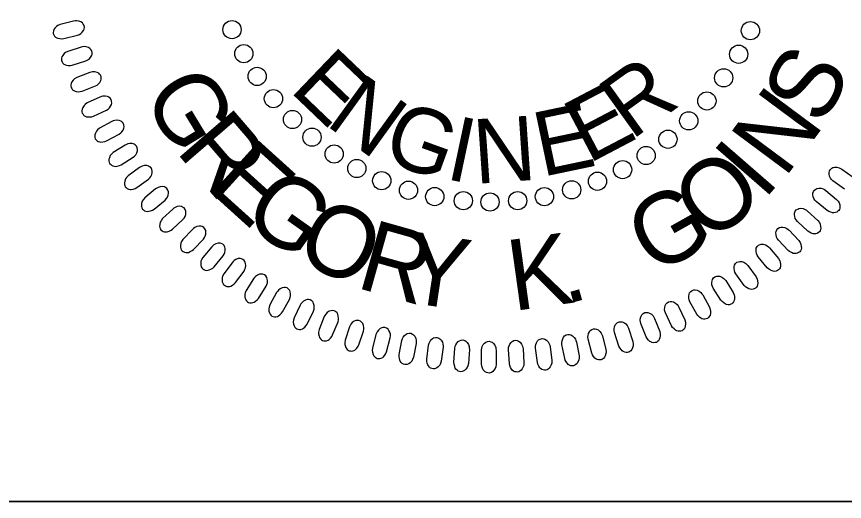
# Model space of a CAD drawing. Extents: x 18938 to 19565, y 6931 to 7973.
# Drawn here: x 19368.08 to 19377.54, y 7349.9 to 7355.45 of the extents above; entities that cross this region are included whole.
import ezdxf

# ---------------------------------------------------------------- set-up
doc = ezdxf.new("R2010")
doc.units = 0
for name, color, linetype in [('Old_Level_10', 7, 'Continuous'), ('Prop Pavement Schedule Description CELL', 7, 'Continuous'), ('Typical Hinge Slope Interstate CELL', 7, 'Continuous'), ('Typical Pavement Slope Information CELL', 7, 'Continuous')]:
    doc.layers.add(name, color=color, linetype=linetype)

# ---------------------------------------------------------------- blocks, each defined once
blk = doc.blocks.new('Gregory K. Goins')
at = {"layer": 'Old_Level_10'}
for points in [[(-87.757, 42.228), (-88.945, 41.923), (-89.148, 41.832), (-89.271, 41.747), (-89.407, 41.596), (-89.489, 41.475), (-89.538, 41.346), (-89.551, 41.235), (-89.542, 41.121), (-89.495, 41.018), (-89.437, 40.91), (-89.353, 40.823), (-89.23, 40.747), (-89.138, 40.708), (-88.976, 40.68), (-88.787, 40.667), (-88.628, 40.685), (-87.408, 40.989), (-87.249, 41.053), (-87.126, 41.132), (-86.993, 41.258), (-86.886, 41.401), (-86.833, 41.515), (-86.814, 41.682), (-86.832, 41.832), (-86.907, 41.967), (-86.982, 42.056), (-87.11, 42.155), (-87.304, 42.228), (-87.495, 42.249), (-87.627, 42.245)], [(-87.103, 39.944), (-88.269, 39.565), (-88.467, 39.462), (-88.584, 39.37), (-88.71, 39.21), (-88.785, 39.083), (-88.826, 38.952), (-88.831, 38.841), (-88.816, 38.728), (-88.762, 38.628), (-88.696, 38.523), (-88.608, 38.442), (-88.48, 38.374), (-88.386, 38.341), (-88.223, 38.323), (-88.034, 38.322), (-87.875, 38.349), (-86.677, 38.73), (-86.523, 38.804), (-86.404, 38.89), (-86.281, 39.024), (-86.182, 39.174), (-86.136, 39.291), (-86.128, 39.459), (-86.155, 39.607), (-86.239, 39.737), (-86.319, 39.821), (-86.452, 39.911), (-86.651, 39.973), (-86.842, 39.981), (-86.975, 39.969)], [(-86.344, 37.707), (-87.485, 37.256), (-87.675, 37.14), (-87.786, 37.04), (-87.902, 36.873), (-87.969, 36.742), (-88.001, 36.609), (-88, 36.497), (-87.978, 36.385), (-87.918, 36.289), (-87.846, 36.188), (-87.752, 36.113), (-87.62, 36.053), (-87.524, 36.026), (-87.36, 36.019), (-87.172, 36.029), (-87.015, 36.067), (-85.844, 36.522), (-85.694, 36.605), (-85.581, 36.698), (-85.466, 36.84), (-85.377, 36.996), (-85.338, 37.116), (-85.34, 37.284), (-85.377, 37.431), (-85.469, 37.554), (-85.554, 37.633), (-85.693, 37.715), (-85.895, 37.763), (-86.087, 37.76), (-86.218, 37.74)], [(-85.444, 35.547), (-86.555, 35.025), (-86.737, 34.898), (-86.842, 34.791), (-86.947, 34.617), (-87.005, 34.483), (-87.029, 34.347), (-87.021, 34.236), (-86.992, 34.126), (-86.926, 34.033), (-86.847, 33.937), (-86.749, 33.868), (-86.614, 33.816), (-86.517, 33.796), (-86.353, 33.798), (-86.164, 33.821), (-86.011, 33.868), (-84.87, 34.396), (-84.726, 34.489), (-84.619, 34.589), (-84.513, 34.737), (-84.434, 34.898), (-84.403, 35.021), (-84.416, 35.188), (-84.462, 35.332), (-84.561, 35.45), (-84.651, 35.524), (-84.795, 35.597), (-84.999, 35.632), (-85.191, 35.617), (-85.321, 35.589)], [(-84.397, 33.398), (-85.473, 32.808), (-85.646, 32.67), (-85.744, 32.556), (-85.839, 32.377), (-85.888, 32.238), (-85.904, 32.102), (-85.888, 31.991), (-85.852, 31.883), (-85.78, 31.795), (-85.696, 31.704), (-85.594, 31.641), (-85.456, 31.598), (-85.357, 31.583), (-85.194, 31.596), (-85.008, 31.631), (-84.857, 31.687), (-83.752, 32.286), (-83.614, 32.388), (-83.514, 32.494), (-83.417, 32.649), (-83.349, 32.815), (-83.325, 32.939), (-83.348, 33.105), (-83.403, 33.246), (-83.51, 33.357), (-83.604, 33.425), (-83.752, 33.488), (-83.959, 33.511), (-84.149, 33.484), (-84.276, 33.448)], [(-83.241, 31.324), (-84.277, 30.666), (-84.442, 30.518), (-84.532, 30.399), (-84.615, 30.213), (-84.656, 30.073), (-84.663, 29.935), (-84.641, 29.825), (-84.597, 29.72), (-84.52, 29.636), (-84.431, 29.551), (-84.325, 29.495), (-84.184, 29.46), (-84.085, 29.452), (-83.922, 29.475), (-83.739, 29.521), (-83.592, 29.587), (-82.527, 30.254), (-82.396, 30.363), (-82.302, 30.477), (-82.215, 30.638), (-82.157, 30.807), (-82.142, 30.932), (-82.176, 31.097), (-82.239, 31.234), (-82.353, 31.338), (-82.451, 31.4), (-82.603, 31.454), (-82.81, 31.464), (-82.999, 31.425), (-83.123, 31.38)], [(-81.964, 29.349), (-82.957, 28.628), (-83.112, 28.469), (-83.196, 28.345), (-83.266, 28.154), (-83.298, 28.011), (-83.296, 27.873), (-83.267, 27.766), (-83.218, 27.662), (-83.136, 27.584), (-83.041, 27.505), (-82.931, 27.455), (-82.789, 27.429), (-82.689, 27.428), (-82.529, 27.461), (-82.349, 27.518), (-82.206, 27.593), (-81.185, 28.326), (-81.061, 28.444), (-80.974, 28.562), (-80.898, 28.728), (-80.851, 28.901), (-80.843, 29.026), (-80.887, 29.189), (-80.959, 29.322), (-81.079, 29.419), (-81.181, 29.474), (-81.336, 29.519), (-81.543, 29.516), (-81.729, 29.465), (-81.851, 29.413)], [(-80.561, 27.467), (-81.506, 26.685), (-81.651, 26.517), (-81.726, 26.388), (-81.785, 26.194), (-81.808, 26.049), (-81.798, 25.912), (-81.762, 25.806), (-81.706, 25.706), (-81.619, 25.633), (-81.519, 25.56), (-81.407, 25.517), (-81.264, 25.5), (-81.164, 25.505), (-81.005, 25.548), (-80.829, 25.617), (-80.692, 25.7), (-79.718, 26.496), (-79.602, 26.621), (-79.524, 26.745), (-79.458, 26.915), (-79.421, 27.091), (-79.421, 27.216), (-79.475, 27.376), (-79.556, 27.504), (-79.681, 27.593), (-79.787, 27.642), (-79.945, 27.677), (-80.151, 27.661), (-80.333, 27.598), (-80.452, 27.539)], [(-21.682, 27.336), (-20.737, 26.554), (-20.592, 26.386), (-20.517, 26.257), (-20.458, 26.062), (-20.436, 25.917), (-20.446, 25.779), (-20.482, 25.674), (-20.539, 25.574), (-20.625, 25.502), (-20.725, 25.428), (-20.837, 25.386), (-20.981, 25.369), (-21.081, 25.373), (-21.239, 25.417), (-21.415, 25.485), (-21.552, 25.57), (-22.525, 26.365), (-22.641, 26.491), (-22.72, 26.615), (-22.786, 26.785), (-22.822, 26.96), (-22.821, 27.086), (-22.768, 27.246), (-22.687, 27.373), (-22.561, 27.463), (-22.456, 27.511), (-22.299, 27.546), (-22.092, 27.53), (-21.91, 27.468), (-21.792, 27.408)], [(-79.051, 25.697), (-79.945, 24.857), (-80.08, 24.68), (-80.146, 24.547), (-80.193, 24.349), (-80.206, 24.203), (-80.188, 24.066), (-80.145, 23.962), (-80.083, 23.867), (-79.991, 23.799), (-79.887, 23.732), (-79.773, 23.697), (-79.628, 23.689), (-79.53, 23.7), (-79.374, 23.753), (-79.202, 23.832), (-79.07, 23.925), (-78.149, 24.78), (-78.041, 24.912), (-77.97, 25.041), (-77.914, 25.215), (-77.889, 25.392), (-77.898, 25.517), (-77.962, 25.674), (-78.05, 25.796), (-78.181, 25.877), (-78.289, 25.92), (-78.449, 25.944), (-78.654, 25.915), (-78.831, 25.841), (-78.946, 25.774)], [(-23.277, 25.525), (-22.383, 24.685), (-22.248, 24.508), (-22.182, 24.374), (-22.135, 24.176), (-22.122, 24.03), (-22.141, 23.894), (-22.183, 23.791), (-22.246, 23.695), (-22.337, 23.627), (-22.441, 23.561), (-22.555, 23.525), (-22.7, 23.517), (-22.799, 23.528), (-22.955, 23.582), (-23.126, 23.661), (-23.258, 23.754), (-24.179, 24.609), (-24.287, 24.741), (-24.358, 24.87), (-24.413, 25.044), (-24.438, 25.221), (-24.429, 25.347), (-24.366, 25.503), (-24.277, 25.625), (-24.146, 25.706), (-24.038, 25.748), (-23.878, 25.773), (-23.673, 25.744), (-23.496, 25.67), (-23.381, 25.603)], [(-77.315, 23.919), (-78.155, 23.024), (-78.278, 22.839), (-78.336, 22.702), (-78.37, 22.501), (-78.375, 22.354), (-78.348, 22.22), (-78.299, 22.12), (-78.23, 22.028), (-78.135, 21.966), (-78.027, 21.906), (-77.91, 21.877), (-77.766, 21.879), (-77.668, 21.895), (-77.516, 21.958), (-77.35, 22.048), (-77.224, 22.149), (-76.358, 23.06), (-76.258, 23.199), (-76.195, 23.332), (-76.151, 23.509), (-76.138, 23.687), (-76.154, 23.812), (-76.227, 23.963), (-76.323, 24.081), (-76.459, 24.154), (-76.569, 24.189), (-76.73, 24.204), (-76.933, 24.161), (-77.106, 24.077), (-77.216, 24.003)], [(-24.889, 23.832), (-24.049, 22.937), (-23.926, 22.751), (-23.869, 22.613), (-23.834, 22.413), (-23.83, 22.267), (-23.858, 22.132), (-23.906, 22.031), (-23.975, 21.94), (-24.07, 21.878), (-24.178, 21.818), (-24.295, 21.789), (-24.44, 21.791), (-24.538, 21.808), (-24.689, 21.871), (-24.856, 21.961), (-24.981, 22.062), (-25.847, 22.973), (-25.946, 23.112), (-26.009, 23.245), (-26.053, 23.422), (-26.067, 23.601), (-26.05, 23.726), (-25.977, 23.877), (-25.881, 23.993), (-25.745, 24.066), (-25.635, 24.102), (-25.474, 24.116), (-25.271, 24.075), (-25.098, 23.99), (-24.988, 23.916)], [(-75.625, 22.389), (-76.408, 21.443), (-76.519, 21.25), (-76.568, 21.11), (-76.589, 20.908), (-76.584, 20.761), (-76.549, 20.628), (-76.494, 20.53), (-76.42, 20.443), (-76.322, 20.388), (-76.21, 20.335), (-76.092, 20.314), (-75.947, 20.324), (-75.85, 20.347), (-75.703, 20.419), (-75.542, 20.519), (-75.423, 20.628), (-74.616, 21.592), (-74.525, 21.736), (-74.471, 21.873), (-74.438, 22.053), (-74.435, 22.231), (-74.459, 22.356), (-74.542, 22.501), (-74.645, 22.612), (-74.785, 22.676), (-74.898, 22.705), (-75.059, 22.709), (-75.259, 22.655), (-75.427, 22.559), (-75.531, 22.479)], [(-26.621, 22.302), (-25.839, 21.356), (-25.728, 21.164), (-25.68, 21.023), (-25.658, 20.821), (-25.663, 20.674), (-25.699, 20.541), (-25.754, 20.444), (-25.828, 20.357), (-25.926, 20.302), (-26.038, 20.248), (-26.157, 20.227), (-26.301, 20.238), (-26.398, 20.26), (-26.545, 20.333), (-26.706, 20.434), (-26.825, 20.542), (-27.631, 21.506), (-27.721, 21.651), (-27.776, 21.787), (-27.808, 21.967), (-27.811, 22.146), (-27.787, 22.27), (-27.704, 22.416), (-27.602, 22.527), (-27.461, 22.591), (-27.348, 22.619), (-27.187, 22.623), (-26.987, 22.569), (-26.82, 22.473), (-26.715, 22.392)], [(-73.844, 20.988), (-74.566, 19.995), (-74.664, 19.796), (-74.704, 19.652), (-74.714, 19.449), (-74.699, 19.303), (-74.655, 19.173), (-74.594, 19.079), (-74.515, 18.997), (-74.413, 18.947), (-74.298, 18.901), (-74.179, 18.888), (-74.035, 18.907), (-73.94, 18.936), (-73.798, 19.018), (-73.644, 19.128), (-73.532, 19.244), (-72.787, 20.256), (-72.705, 20.406), (-72.66, 20.546), (-72.638, 20.727), (-72.646, 20.906), (-72.678, 21.027), (-72.77, 21.169), (-72.88, 21.273), (-73.024, 21.328), (-73.138, 21.349), (-73.299, 21.344), (-73.495, 21.276), (-73.656, 21.171), (-73.756, 21.083)], [(-28.527, 20.736), (-27.807, 19.744), (-27.709, 19.544), (-27.668, 19.401), (-27.659, 19.198), (-27.674, 19.052), (-27.717, 18.921), (-27.779, 18.827), (-27.858, 18.746), (-27.96, 18.696), (-28.075, 18.65), (-28.194, 18.636), (-28.338, 18.656), (-28.433, 18.685), (-28.576, 18.767), (-28.729, 18.877), (-28.841, 18.992), (-29.586, 20.005), (-29.667, 20.156), (-29.712, 20.295), (-29.734, 20.477), (-29.725, 20.656), (-29.693, 20.777), (-29.602, 20.918), (-29.492, 21.022), (-29.347, 21.077), (-29.234, 21.099), (-29.072, 21.093), (-28.876, 21.026), (-28.715, 20.92), (-28.616, 20.833)], [(-71.942, 19.575), (-72.6, 18.539), (-72.687, 18.334), (-72.717, 18.188), (-72.714, 17.984), (-72.69, 17.84), (-72.638, 17.713), (-72.572, 17.622), (-72.487, 17.546), (-72.382, 17.502), (-72.265, 17.463), (-72.145, 17.458), (-72.003, 17.486), (-71.909, 17.522), (-71.773, 17.611), (-71.626, 17.731), (-71.521, 17.854), (-70.842, 18.91), (-70.77, 19.066), (-70.733, 19.208), (-70.723, 19.39), (-70.742, 19.568), (-70.782, 19.688), (-70.882, 19.823), (-70.998, 19.919), (-71.146, 19.966), (-71.261, 19.98), (-71.421, 19.964), (-71.613, 19.885), (-71.766, 19.769), (-71.861, 19.676)], [(-30.472, 19.408), (-29.815, 18.372), (-29.729, 18.167), (-29.698, 18.021), (-29.702, 17.818), (-29.725, 17.673), (-29.777, 17.545), (-29.843, 17.455), (-29.928, 17.378), (-30.033, 17.336), (-30.15, 17.297), (-30.271, 17.291), (-30.412, 17.319), (-30.506, 17.355), (-30.643, 17.445), (-30.79, 17.565), (-30.894, 17.687), (-31.573, 18.744), (-31.645, 18.9), (-31.682, 19.042), (-31.691, 19.224), (-31.672, 19.402), (-31.632, 19.522), (-31.532, 19.657), (-31.416, 19.754), (-31.268, 19.8), (-31.153, 19.814), (-30.993, 19.798), (-30.801, 19.718), (-30.648, 19.603), (-30.554, 19.509)], [(-69.925, 18.359), (-70.516, 17.285), (-70.589, 17.074), (-70.611, 16.927), (-70.594, 16.724), (-70.562, 16.581), (-70.502, 16.457), (-70.43, 16.372), (-70.34, 16.3), (-70.233, 16.264), (-70.114, 16.232), (-69.994, 16.234), (-69.854, 16.271), (-69.763, 16.312), (-69.632, 16.411), (-69.493, 16.539), (-69.396, 16.668), (-68.784, 17.766), (-68.722, 17.925), (-68.694, 18.069), (-68.696, 18.252), (-68.726, 18.428), (-68.773, 18.545), (-68.882, 18.673), (-69.003, 18.763), (-69.153, 18.8), (-69.269, 18.807), (-69.429, 18.781), (-69.615, 18.689), (-69.761, 18.565), (-69.849, 18.466)], [(-32.49, 18.152), (-31.9, 17.077), (-31.827, 16.867), (-31.805, 16.719), (-31.822, 16.516), (-31.854, 16.373), (-31.914, 16.249), (-31.987, 16.164), (-32.076, 16.093), (-32.183, 16.056), (-32.302, 16.025), (-32.423, 16.027), (-32.562, 16.064), (-32.653, 16.105), (-32.785, 16.204), (-32.924, 16.333), (-33.02, 16.461), (-33.631, 17.559), (-33.693, 17.719), (-33.721, 17.863), (-33.719, 18.045), (-33.689, 18.222), (-33.642, 18.339), (-33.533, 18.467), (-33.411, 18.557), (-33.261, 18.593), (-33.145, 18.6), (-32.986, 18.574), (-32.8, 18.483), (-32.654, 18.358), (-32.566, 18.258)], [(-67.865, 17.253), (-68.388, 16.143), (-68.447, 15.929), (-68.46, 15.78), (-68.431, 15.578), (-68.389, 15.438), (-68.322, 15.318), (-68.245, 15.237), (-68.151, 15.172), (-68.041, 15.142), (-67.921, 15.118), (-67.801, 15.128), (-67.663, 15.174), (-67.575, 15.22), (-67.45, 15.327), (-67.319, 15.463), (-67.231, 15.598), (-66.689, 16.732), (-66.637, 16.895), (-66.619, 17.04), (-66.631, 17.223), (-66.673, 17.397), (-66.728, 17.511), (-66.844, 17.632), (-66.971, 17.714), (-67.123, 17.741), (-67.239, 17.74), (-67.396, 17.705), (-67.576, 17.602), (-67.714, 17.468), (-67.796, 17.364)], [(-34.592, 17.088), (-34.07, 15.978), (-34.011, 15.764), (-33.998, 15.616), (-34.027, 15.414), (-34.069, 15.274), (-34.137, 15.154), (-34.214, 15.073), (-34.308, 15.007), (-34.417, 14.978), (-34.538, 14.954), (-34.658, 14.963), (-34.795, 15.009), (-34.884, 15.056), (-35.008, 15.162), (-35.139, 15.3), (-35.227, 15.434), (-35.768, 16.569), (-35.82, 16.731), (-35.839, 16.877), (-35.825, 17.059), (-35.783, 17.233), (-35.729, 17.347), (-35.613, 17.468), (-35.486, 17.55), (-35.334, 17.577), (-35.218, 17.576), (-35.061, 17.541), (-34.88, 17.438), (-34.742, 17.304), (-34.661, 17.199)], [(-65.738, 16.245), (-66.19, 15.104), (-66.236, 14.886), (-66.239, 14.737), (-66.197, 14.538), (-66.147, 14.4), (-66.072, 14.285), (-65.99, 14.209), (-65.892, 14.149), (-65.782, 14.127), (-65.659, 14.111), (-65.54, 14.127), (-65.406, 14.182), (-65.321, 14.234), (-65.203, 14.348), (-65.081, 14.493), (-65.001, 14.633), (-64.532, 15.799), (-64.49, 15.964), (-64.481, 16.11), (-64.505, 16.292), (-64.557, 16.463), (-64.619, 16.573), (-64.742, 16.687), (-64.875, 16.76), (-65.028, 16.778), (-65.144, 16.77), (-65.298, 16.725), (-65.472, 16.611), (-65.601, 16.468), (-65.676, 16.359)], [(-36.72, 16.081), (-36.269, 14.94), (-36.223, 14.723), (-36.22, 14.574), (-36.262, 14.375), (-36.312, 14.237), (-36.387, 14.122), (-36.469, 14.046), (-36.567, 13.986), (-36.678, 13.964), (-36.8, 13.948), (-36.92, 13.964), (-37.053, 14.019), (-37.139, 14.071), (-37.256, 14.186), (-37.377, 14.33), (-37.457, 14.47), (-37.926, 15.636), (-37.968, 15.802), (-37.977, 15.949), (-37.953, 16.13), (-37.9, 16.301), (-37.839, 16.411), (-37.716, 16.525), (-37.583, 16.598), (-37.43, 16.616), (-37.313, 16.607), (-37.159, 16.562), (-36.986, 16.448), (-36.856, 16.306), (-36.782, 16.197)], [(-63.529, 15.342), (-63.909, 14.176), (-63.941, 13.955), (-63.935, 13.807), (-63.88, 13.61), (-63.822, 13.476), (-63.739, 13.366), (-63.653, 13.296), (-63.552, 13.242), (-63.439, 13.226), (-63.316, 13.218), (-63.198, 13.242), (-63.068, 13.305), (-62.986, 13.362), (-62.876, 13.484), (-62.764, 13.636), (-62.693, 13.78), (-62.297, 14.973), (-62.266, 15.141), (-62.266, 15.288), (-62.302, 15.467), (-62.365, 15.635), (-62.433, 15.741), (-62.563, 15.846), (-62.7, 15.912), (-62.854, 15.92), (-62.969, 15.904), (-63.121, 15.849), (-63.286, 15.725), (-63.406, 15.575), (-63.475, 15.461)], [(-61.196, 14.669), (-61.502, 13.481), (-61.52, 13.26), (-61.505, 13.111), (-61.438, 12.919), (-61.371, 12.788), (-61.282, 12.684), (-61.191, 12.619), (-61.087, 12.572), (-60.974, 12.563), (-60.85, 12.563), (-60.734, 12.594), (-60.608, 12.665), (-60.53, 12.726), (-60.428, 12.855), (-60.325, 13.014), (-60.264, 13.163), (-59.943, 14.378), (-59.923, 14.548), (-59.932, 14.694), (-59.979, 14.871), (-60.053, 15.034), (-60.127, 15.136), (-60.265, 15.233), (-60.404, 15.289), (-60.559, 15.288), (-60.673, 15.266), (-60.821, 15.201), (-60.978, 15.066), (-61.089, 14.909), (-61.149, 14.791)], [(-39.012, 15.222), (-38.634, 14.056), (-38.602, 13.836), (-38.608, 13.687), (-38.662, 13.49), (-38.721, 13.356), (-38.803, 13.246), (-38.89, 13.176), (-38.991, 13.122), (-39.103, 13.107), (-39.226, 13.098), (-39.344, 13.122), (-39.474, 13.185), (-39.556, 13.243), (-39.666, 13.364), (-39.779, 13.517), (-39.849, 13.661), (-40.244, 14.854), (-40.275, 15.022), (-40.275, 15.169), (-40.24, 15.348), (-40.176, 15.515), (-40.108, 15.622), (-39.977, 15.727), (-39.841, 15.792), (-39.687, 15.8), (-39.572, 15.785), (-39.42, 15.73), (-39.255, 15.605), (-39.135, 15.455), (-39.066, 15.342)], [(-57.674, 13.882), (-57.905, 12.677), (-57.982, 12.468), (-58.06, 12.341), (-58.202, 12.195), (-58.318, 12.106), (-58.443, 12.049), (-58.553, 12.029), (-58.667, 12.031), (-58.773, 12.071), (-58.885, 12.123), (-58.977, 12.201), (-59.061, 12.319), (-59.105, 12.409), (-59.143, 12.568), (-59.168, 12.756), (-59.16, 12.917), (-58.931, 14.152), (-58.877, 14.315), (-58.807, 14.443), (-58.689, 14.583), (-58.553, 14.699), (-58.442, 14.76), (-58.277, 14.789), (-58.126, 14.78), (-57.987, 14.713), (-57.894, 14.644), (-57.787, 14.523), (-57.702, 14.334), (-57.669, 14.144), (-57.665, 14.012)], [(-43.59, 14.013), (-43.361, 12.808), (-43.356, 12.586), (-43.381, 12.439), (-43.459, 12.251), (-43.535, 12.125), (-43.63, 12.025), (-43.725, 11.967), (-43.832, 11.927), (-43.945, 11.926), (-44.068, 11.932), (-44.183, 11.971), (-44.304, 12.05), (-44.378, 12.117), (-44.472, 12.251), (-44.564, 12.416), (-44.616, 12.569), (-44.859, 13.802), (-44.868, 13.972), (-44.85, 14.119), (-44.792, 14.291), (-44.709, 14.45), (-44.627, 14.547), (-44.485, 14.634), (-44.341, 14.682), (-44.187, 14.67), (-44.075, 14.641), (-43.931, 14.567), (-43.782, 14.423), (-43.682, 14.259), (-43.629, 14.138)], [(-41.304, 14.551), (-40.999, 13.362), (-40.981, 13.141), (-40.997, 12.993), (-41.063, 12.8), (-41.13, 12.67), (-41.219, 12.565), (-41.31, 12.5), (-41.415, 12.454), (-41.528, 12.445), (-41.651, 12.444), (-41.767, 12.475), (-41.894, 12.547), (-41.971, 12.609), (-42.074, 12.737), (-42.176, 12.896), (-42.237, 13.045), (-42.557, 14.26), (-42.577, 14.43), (-42.568, 14.577), (-42.521, 14.754), (-42.447, 14.916), (-42.373, 15.018), (-42.236, 15.115), (-42.095, 15.172), (-41.941, 15.17), (-41.827, 15.147), (-41.679, 15.083), (-41.522, 14.948), (-41.411, 14.791), (-41.35, 14.673)], [(-55.308, 13.556), (-55.463, 12.339), (-55.527, 12.126), (-55.596, 11.993), (-55.729, 11.839), (-55.839, 11.743), (-55.96, 11.677), (-56.069, 11.651), (-56.183, 11.646), (-56.291, 11.68), (-56.407, 11.724), (-56.503, 11.796), (-56.593, 11.909), (-56.643, 11.996), (-56.691, 12.153), (-56.728, 12.338), (-56.73, 12.499), (-56.58, 13.746), (-56.536, 13.912), (-56.474, 14.045), (-56.365, 14.192), (-56.237, 14.317), (-56.13, 14.383), (-55.967, 14.423), (-55.816, 14.424), (-55.673, 14.365), (-55.575, 14.303), (-55.461, 14.188), (-55.365, 14.005), (-55.32, 13.818), (-55.307, 13.686)], [(-52.991, 13.358), (-53.069, 12.134), (-53.119, 11.918), (-53.18, 11.781), (-53.303, 11.619), (-53.407, 11.515), (-53.524, 11.443), (-53.631, 11.409), (-53.745, 11.397), (-53.854, 11.425), (-53.972, 11.461), (-54.072, 11.527), (-54.171, 11.634), (-54.226, 11.717), (-54.283, 11.871), (-54.332, 12.054), (-54.344, 12.215), (-54.272, 13.469), (-54.239, 13.637), (-54.185, 13.773), (-54.086, 13.927), (-53.965, 14.059), (-53.863, 14.133), (-53.703, 14.182), (-53.552, 14.193), (-53.405, 14.143), (-53.305, 14.087), (-53.184, 13.98), (-53.075, 13.803), (-53.019, 13.619), (-52.998, 13.489)], [(-50.637, 13.286), (-50.638, 12.059), (-50.676, 11.841), (-50.728, 11.7), (-50.84, 11.531), (-50.937, 11.421), (-51.05, 11.341), (-51.154, 11.302), (-51.266, 11.282), (-51.378, 11.302), (-51.498, 11.332), (-51.603, 11.391), (-51.707, 11.492), (-51.767, 11.571), (-51.834, 11.721), (-51.894, 11.9), (-51.916, 12.06), (-51.923, 13.316), (-51.901, 13.486), (-51.856, 13.626), (-51.766, 13.785), (-51.654, 13.925), (-51.556, 14.005), (-51.4, 14.064), (-51.25, 14.084), (-51.101, 14.044), (-50.996, 13.994), (-50.868, 13.895), (-50.75, 13.725), (-50.682, 13.545), (-50.653, 13.416)], [(-48.27, 13.409), (-48.194, 12.184), (-48.217, 11.963), (-48.26, 11.82), (-48.362, 11.644), (-48.452, 11.528), (-48.559, 11.442), (-48.661, 11.396), (-48.772, 11.369), (-48.884, 11.382), (-49.006, 11.404), (-49.114, 11.457), (-49.225, 11.551), (-49.29, 11.626), (-49.366, 11.772), (-49.437, 11.947), (-49.469, 12.105), (-49.556, 13.358), (-49.544, 13.529), (-49.507, 13.671), (-49.427, 13.836), (-49.325, 13.982), (-49.232, 14.068), (-49.08, 14.138), (-48.932, 14.167), (-48.78, 14.136), (-48.673, 14.093), (-48.539, 14.002), (-48.41, 13.84), (-48.331, 13.664), (-48.293, 13.537)], [(-45.905, 13.603), (-45.752, 12.385), (-45.761, 12.163), (-45.795, 12.018), (-45.885, 11.835), (-45.968, 11.715), (-46.07, 11.621), (-46.168, 11.569), (-46.278, 11.535), (-46.391, 11.541), (-46.513, 11.556), (-46.624, 11.602), (-46.741, 11.688), (-46.81, 11.759), (-46.896, 11.9), (-46.978, 12.07), (-47.02, 12.226), (-47.184, 13.471), (-47.183, 13.642), (-47.156, 13.787), (-47.087, 13.956), (-46.994, 14.108), (-46.907, 14.2), (-46.759, 14.279), (-46.612, 14.317), (-46.459, 14.296), (-46.349, 14.26), (-46.211, 14.177), (-46.072, 14.024), (-45.982, 13.854), (-45.936, 13.729)]]:
    blk.add_lwpolyline(points, close=True, dxfattribs=at)
blk.add_lwpolyline([(-20.037, 27.461), (-21.058, 28.194), (-21.182, 28.312), (-21.268, 28.431), (-21.345, 28.597), (-21.392, 28.77), (-21.399, 28.895), (-21.355, 29.058), (-21.283, 29.19), (-21.163, 29.287), (-21.061, 29.343), (-20.906, 29.388), (-20.698, 29.385), (-20.513, 29.333), (-20.391, 29.281), (-20.277, 29.217), (-19.286, 28.495)], dxfattribs=at)
for centre in [(-73.84, 41.476), (-28.304, 41.38), (-72.805, 39.364), (-29.34, 39.309), (-71.636, 37.36), (-30.654, 37.238), (-70.203, 35.407), (-32.128, 35.206), (-68.532, 33.574), (-33.721, 33.454), (-66.82, 32.02), (-35.55, 31.838), (-64.87, 30.546), (-37.462, 30.405), (-62.88, 29.27), (-39.533, 29.17), (-60.69, 28.194), (-41.739, 28.148), (-58.342, 27.356), (-44.009, 27.392), (-56.033, 26.798), (-53.525, 26.439), (-51.176, 26.318), (-48.747, 26.437), (-46.398, 26.795)]:
    blk.add_circle(centre, 0.801, dxfattribs=at)
for s, height, rotation, p in [('E', 5.669, 316.26559, (-68.882, 36.126)), ('S', 6.236, 62.87249, (-21.932, 32.885)), ('R', 5.669, 35.66356, (-38.772, 31.701)), ('G', 6.236, 301.26135, (-81.824, 35.675)), ('N', 5.669, 324.20538, (-65.747, 33.17)), ('E', 5.669, 27.72376, (-42.553, 29.639)), ('N', 6.236, 53.3828, (-25.319, 28.324)), ('E', 5.669, 11.84417, (-46.623, 28.516)), ('R', 6.236, 310.75103, (-78.875, 30.819)), ('G', 5.669, 340.08498, (-60.853, 30.072)), ('I', 5.669, 348.02477, (-55.225, 28.382)), ('N', 5.669, 3.90437, (-52.471, 27.91)), ('E', 6.236, 317.86787, (-76.159, 27.533)), ('I', 6.236, 48.95519, (-27.148, 26.402)), ('O', 6.236, 38.85534, (-31.835, 22.583)), ('G', 6.236, 324.71353, (-73.182, 24.714)), ('G', 6.236, 29.36565, (-36.785, 19.796)), ('O', 6.236, 334.20322, (-68.543, 21.433)), ('R', 6.236, 344.30306, (-63.086, 18.832)), ('Y', 6.236, 351.4199, (-59.007, 17.594)), ('K', 6.236, 7.95864, (-49.166, 16.726)), ('.', 6.236, 15.66304, (-44.587, 17.294))]:
    blk.add_text(s, height=height, rotation=rotation, dxfattribs=at).set_placement(p)

msp = doc.modelspace()

# ---------------------------------------------------------------- linework, layer by layer
at = {"layer": 'Typical Hinge Slope Interstate CELL'}
msp.add_line((19353.1353, 7349.9047), (19380.142, 7349.9047), dxfattribs=at)
at = {"layer": 'Typical Pavement Slope Information CELL'}
msp.add_lwpolyline([(19366.642, 7364.9493), (19380.142, 7364.9493), (19380.142, 7349.9047), (19366.642, 7349.9047)], close=True, dxfattribs=at)

# ---------------------------------------------------------------- block references
at = {"layer": 'Prop Pavement Schedule Description CELL', "xscale": 0.13, "yscale": 0.13}
msp.add_blockref('Gregory K. Goins', (19380.142, 7349.9047), dxfattribs=at)

doc.saveas('drawing.dxf')
